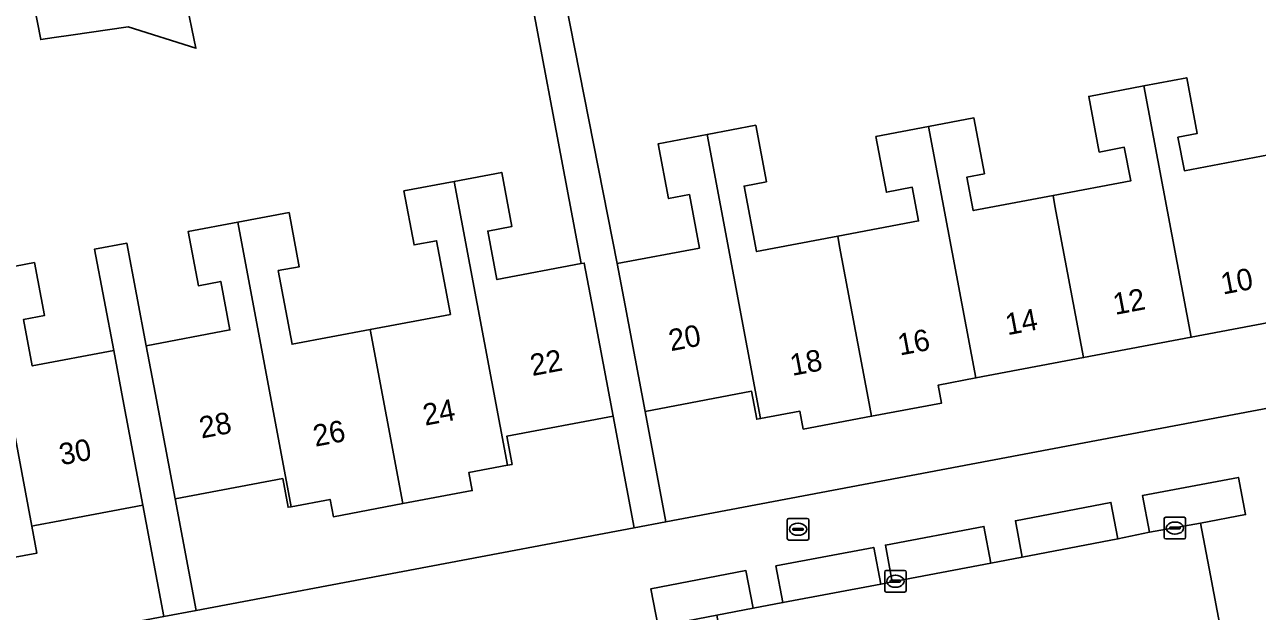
# Model space of a CAD drawing. Extents: x 158352 to 159489, y 383828 to 384603.
# Drawn here: x 158741.8 to 158799.1, y 384071.6 to 384098.8 of the extents above; entities that cross this region are included whole.
import ezdxf

# ---------------------------------------------------------------- set-up
doc = ezdxf.new("R2010")
doc.units = 0
for name, color, linetype in [('IMGEO_Brandkraan', 7, 'Continuous'), ('IMGEO_Erf', 7, 'Continuous'), ('IMGEO_Kolk', 7, 'Continuous'), ('IMGEO_Pand', 7, 'Continuous'), ('IMGEO_Pand_nummerreeks', 7, 'Continuous'), ('IMGEO_Parkeervlak_open', 7, 'Continuous'), ('IMGEO_Rijbaan_lokaal_open', 7, 'Continuous'), ('IMGEO_Voetpad_open', 7, 'Continuous')]:
    doc.layers.add(name, color=color, linetype=linetype)

msp = doc.modelspace()

# ---------------------------------------------------------------- linework, layer by layer
at = {"layer": 'IMGEO_Brandkraan'}
for p, q in [((158777.28, 384074.961), (158777.28, 384075.813)), ((158777.355, 384075.887), (158778.207, 384075.887)), ((158777.539, 384075.381), (158777.539, 384075.393)), ((158777.582, 384075.43), (158777.98, 384075.43)), ((158777.768, 384075.667), (158777.793, 384075.667)), ((158778.023, 384075.393), (158778.023, 384075.381)), ((158778.281, 384075.813), (158778.281, 384074.961)), ((158778.207, 384074.887), (158777.355, 384074.887)), ((158777.977, 384075.344), (158777.579, 384075.344)), ((158777.791, 384075.107), (158777.766, 384075.107))]:
    msp.add_line(p, q, dxfattribs=at)
for points in [[(158777.28, 384074.961), (158777.28, 384075.813)], [(158777.355, 384075.887), (158778.207, 384075.887)], [(158778.281, 384075.813), (158778.281, 384074.961)], [(158778.207, 384074.887), (158777.355, 384074.887)]]:
    msp.add_lwpolyline(points, dxfattribs=at)
for centre, radius, start, end in [((158777.357, 384075.811), 0.0765, 91.552, 178.448), ((158777.357, 384075.811), 0.0765, 91.552, 178.448), ((158777.579, 384075.39), 0.0403, 85.8775, 175.7526), ((158777.576, 384075.38), 0.0366, 178.938, 274.7102), ((158777.98, 384075.387), 0.043, 264.8664, 352.4533), ((158777.984, 384075.392), 0.0386, 1.7309, 96.639), ((158778.205, 384075.811), 0.0765, 1.552, 88.448), ((158778.205, 384075.811), 0.0765, 1.552, 88.448), ((158777.357, 384074.963), 0.0765, 181.552, 268.448), ((158777.357, 384074.963), 0.0765, 181.552, 268.448), ((158778.205, 384074.963), 0.0765, 271.552, 358.448), ((158778.205, 384074.963), 0.0765, 271.552, 358.448)]:
    msp.add_arc(centre, radius, start, end, dxfattribs=at)
for centre, major_axis, ratio, start_param, end_param in [((158777.767, 384075.387), (-0.387, 0.002), 0.722429, 4.712389, 7.853982), ((158777.792, 384075.387), (-0.39, 0.002), 0.717154, 1.570796, 4.712389)]:
    msp.add_ellipse(centre, major_axis=major_axis, ratio=ratio, start_param=start_param, end_param=end_param, dxfattribs=at)
at = {"layer": 'IMGEO_Erf'}
for points in [[(158739.964, 384087.32), (158742.296, 384087.762), (158742.761, 384085.308), (158741.787, 384085.123), (158742.196, 384082.969), (158745.979, 384083.688), (158745.087, 384088.381), (158746.594, 384088.665), (158747.493, 384083.903), (158751.382, 384084.637), (158750.957, 384086.888), (158749.913, 384086.691), (158749.439, 384089.202), (158751.744, 384089.637), (158754.127, 384090.087), (158754.601, 384087.575), (158753.625, 384087.391), (158754.27, 384083.973), (158757.89, 384084.656), (158761.625, 384085.36), (158760.98, 384088.779), (158759.936, 384088.582), (158759.462, 384091.093), (158761.801, 384091.535), (158764.012, 384091.952), (158764.486, 384089.441), (158763.363, 384089.229), (158763.787, 384086.979), (158767.698, 384087.716), (158764.614, 384104.071)], [(158766.085, 384104.362), (158769.377, 384087.719), (158773.2, 384088.439), (158772.732, 384090.918), (158771.764, 384090.735), (158771.283, 384093.277), (158773.551, 384093.706), (158775.815, 384094.135), (158776.311, 384091.516), (158775.273, 384091.319), (158775.85, 384088.279), (158779.622, 384088.99), (158783.379, 384089.699), (158783.084, 384091.258), (158781.885, 384091.031), (158781.396, 384093.612), (158783.844, 384094.076), (158785.954, 384094.476), (158786.444, 384091.891), (158785.628, 384091.736), (158785.923, 384090.179), (158789.629, 384090.877), (158793.237, 384091.558), (158792.941, 384093.117), (158791.779, 384092.896), (158791.288, 384095.478), (158793.851, 384095.965), (158795.841, 384096.344), (158796.333, 384093.756), (158795.434, 384093.585), (158795.73, 384092.028), (158799.637, 384092.764)], [(158749.314, 384100.047), (158749.803, 384097.716), (158746.652, 384098.705), (158743.987, 384098.32), (158743.219, 384098.209), (158742.589, 384098.118), (158742.003, 384101.142)], [(158801.056, 384085.24), (158796.052, 384084.297), (158791.048, 384083.353), (158786.045, 384082.41), (158784.292, 384082.08), (158784.449, 384081.248), (158781.198, 384080.635), (158778.02, 384080.036), (158777.863, 384080.868), (158776.038, 384080.524), (158775.863, 384080.491), (158775.618, 384081.792), (158770.67, 384080.859), (158771.635, 384075.738), (158825.528, 384085.899)]]:
    msp.add_lwpolyline(points, dxfattribs=at)
for points in [[(158770.161, 384075.46), (158769.184, 384080.64), (158764.242, 384079.708), (158764.489, 384078.397), (158764.285, 384078.359), (158762.48, 384078.019), (158762.637, 384077.187), (158759.412, 384076.579), (158756.188, 384075.972), (158756.037, 384076.775), (158754.233, 384076.435), (158754.085, 384076.407), (158753.833, 384077.743), (158748.833, 384076.801), (158749.809, 384071.623)], [(158747.333, 384076.505), (158743.483, 384075.779), (158742.309, 384075.558), (158742.177, 384075.533), (158742.411, 384074.285), (158740.63, 384073.949), (158740.794, 384073.082), (158737.535, 384072.468), (158734.352, 384071.868), (158734.191, 384072.722), (158732.336, 384072.372), (158727.182, 384071.401), (158727.918, 384067.496), (158748.307, 384071.34)]]:
    msp.add_lwpolyline(points, close=True, dxfattribs=at)
at = {"layer": 'IMGEO_Kolk'}
for p, q in [((158794.865, 384075.944), (158795.717, 384075.944)), ((158794.79, 384075.018), (158794.79, 384075.87)), ((158795.049, 384075.438), (158795.049, 384075.45)), ((158795.487, 384075.401), (158795.089, 384075.401)), ((158795.092, 384075.487), (158795.49, 384075.487)), ((158795.278, 384075.724), (158795.303, 384075.724)), ((158795.533, 384075.45), (158795.533, 384075.438)), ((158795.791, 384075.87), (158795.791, 384075.018)), ((158795.717, 384074.944), (158794.865, 384074.944)), ((158795.301, 384075.164), (158795.276, 384075.164)), ((158781.805, 384072.549), (158781.805, 384073.401)), ((158781.88, 384073.475), (158782.732, 384073.475)), ((158782.293, 384073.255), (158782.318, 384073.255)), ((158782.806, 384073.401), (158782.806, 384072.549)), ((158782.064, 384072.969), (158782.064, 384072.981)), ((158782.502, 384072.932), (158782.104, 384072.932)), ((158782.107, 384073.018), (158782.505, 384073.018)), ((158782.316, 384072.695), (158782.291, 384072.695)), ((158782.548, 384072.981), (158782.548, 384072.969)), ((158782.732, 384072.475), (158781.88, 384072.475))]:
    msp.add_line(p, q, dxfattribs=at)
for points in [[(158794.865, 384075.944), (158795.717, 384075.944)], [(158794.79, 384075.018), (158794.79, 384075.87)], [(158795.791, 384075.87), (158795.791, 384075.018)], [(158795.717, 384074.944), (158794.865, 384074.944)], [(158781.805, 384072.549), (158781.805, 384073.401)], [(158781.88, 384073.475), (158782.732, 384073.475)], [(158782.806, 384073.401), (158782.806, 384072.549)], [(158782.732, 384072.475), (158781.88, 384072.475)]]:
    msp.add_lwpolyline(points, dxfattribs=at)
for centre, radius, start, end in [((158794.867, 384075.868), 0.0765, 91.552, 178.448), ((158794.867, 384075.868), 0.0765, 91.552, 178.448), ((158795.715, 384075.868), 0.0765, 1.552, 88.448), ((158795.715, 384075.868), 0.0765, 1.552, 88.448), ((158795.089, 384075.447), 0.0403, 85.8775, 175.7526), ((158795.086, 384075.437), 0.0366, 178.938, 274.7102), ((158795.49, 384075.444), 0.043, 264.8664, 352.4533), ((158795.494, 384075.449), 0.0386, 1.7309, 96.639), ((158794.867, 384075.02), 0.0765, 181.552, 268.448), ((158794.867, 384075.02), 0.0765, 181.552, 268.448), ((158795.715, 384075.02), 0.0765, 271.552, 358.448), ((158795.715, 384075.02), 0.0765, 271.552, 358.448), ((158781.882, 384073.399), 0.0765, 91.552, 178.448), ((158781.882, 384073.399), 0.0765, 91.552, 178.448), ((158782.73, 384073.399), 0.0765, 1.552, 88.448), ((158782.73, 384073.399), 0.0765, 1.552, 88.448), ((158781.882, 384072.551), 0.0765, 181.552, 268.448), ((158781.882, 384072.551), 0.0765, 181.552, 268.448), ((158782.104, 384072.978), 0.0403, 85.8775, 175.7526), ((158782.101, 384072.968), 0.0366, 178.938, 274.7102), ((158782.505, 384072.975), 0.043, 264.8664, 352.4533), ((158782.509, 384072.98), 0.0386, 1.7309, 96.639), ((158782.73, 384072.551), 0.0765, 271.552, 358.448), ((158782.73, 384072.551), 0.0765, 271.552, 358.448)]:
    msp.add_arc(centre, radius, start, end, dxfattribs=at)
for centre, major_axis, ratio, start_param, end_param in [((158795.277, 384075.444), (-0.387, 0.002), 0.722429, 4.712389, 7.853982), ((158795.302, 384075.444), (-0.39, 0.002), 0.717154, 1.570796, 4.712389), ((158782.292, 384072.975), (-0.387, 0.002), 0.722429, 4.712389, 7.853982), ((158782.317, 384072.975), (-0.39, 0.002), 0.717154, 1.570796, 4.712389)]:
    msp.add_ellipse(centre, major_axis=major_axis, ratio=ratio, start_param=start_param, end_param=end_param, dxfattribs=at)
at = {"layer": 'IMGEO_Pand'}
for points in [[(158748.819, 384102.406), (158746.706, 384102.014), (158743.404, 384101.402), (158742.003, 384101.142), (158742.589, 384098.118), (158743.219, 384098.209), (158743.987, 384098.32), (158746.652, 384098.705), (158749.803, 384097.716), (158749.314, 384100.047)], [(158799.637, 384092.764), (158795.73, 384092.028), (158795.434, 384093.585), (158796.333, 384093.756), (158795.841, 384096.344), (158793.851, 384095.965), (158796.052, 384084.297), (158801.056, 384085.24), (158799.727, 384092.287)], [(158793.851, 384095.965), (158791.288, 384095.478), (158791.779, 384092.896), (158792.941, 384093.117), (158793.237, 384091.558), (158789.629, 384090.877), (158789.719, 384090.399), (158791.048, 384083.353), (158796.052, 384084.297)], [(158789.629, 384090.877), (158785.923, 384090.179), (158785.628, 384091.736), (158786.444, 384091.891), (158785.954, 384094.476), (158783.844, 384094.076), (158786.045, 384082.41), (158791.048, 384083.353), (158789.719, 384090.399)], [(158773.551, 384093.706), (158771.283, 384093.277), (158771.764, 384090.735), (158772.732, 384090.918), (158773.2, 384088.439), (158769.377, 384087.719), (158769.744, 384085.773), (158770.67, 384080.859), (158775.618, 384081.792), (158775.863, 384080.491), (158776.038, 384080.524)], [(158779.622, 384088.99), (158775.85, 384088.279), (158775.273, 384091.319), (158776.311, 384091.516), (158775.815, 384094.135), (158773.551, 384093.706), (158776.038, 384080.524), (158777.863, 384080.868), (158778.02, 384080.036), (158781.198, 384080.635), (158781.041, 384081.467), (158779.712, 384088.513)], [(158783.844, 384094.076), (158781.396, 384093.612), (158781.885, 384091.031), (158783.084, 384091.258), (158783.379, 384089.699), (158779.622, 384088.99), (158779.712, 384088.513), (158781.041, 384081.467), (158781.198, 384080.635), (158784.449, 384081.248), (158784.292, 384082.08), (158786.045, 384082.41)], [(158757.89, 384084.656), (158759.412, 384076.579), (158762.637, 384077.187), (158762.48, 384078.019), (158764.285, 384078.359), (158761.801, 384091.535), (158759.462, 384091.093), (158759.936, 384088.582), (158760.98, 384088.779), (158761.625, 384085.36)], [(158768.257, 384085.554), (158767.844, 384087.744), (158767.698, 384087.716), (158763.787, 384086.979), (158763.363, 384089.229), (158764.486, 384089.441), (158764.012, 384091.952), (158761.801, 384091.535), (158764.285, 384078.359), (158764.489, 384078.397), (158764.242, 384079.708), (158769.184, 384080.64)], [(158757.89, 384084.656), (158754.27, 384083.973), (158753.625, 384087.391), (158754.601, 384087.575), (158754.127, 384090.087), (158751.744, 384089.637), (158754.233, 384076.435), (158756.037, 384076.775), (158756.188, 384075.972), (158759.412, 384076.579)], [(158754.233, 384076.435), (158751.744, 384089.637), (158749.439, 384089.202), (158749.913, 384086.691), (158750.957, 384086.888), (158751.382, 384084.637), (158747.493, 384083.903), (158747.906, 384081.715), (158748.833, 384076.801), (158753.833, 384077.743), (158754.085, 384076.407)], [(158745.979, 384083.688), (158742.196, 384082.969), (158741.787, 384085.123), (158742.761, 384085.308), (158742.296, 384087.762), (158739.964, 384087.32), (158742.177, 384075.533), (158742.309, 384075.558), (158743.483, 384075.779), (158747.333, 384076.505), (158746.407, 384081.419)], [(158739.964, 384087.32), (158737.717, 384086.894), (158738.178, 384084.463), (158739.301, 384084.676), (158739.91, 384081.456), (158735.987, 384080.713), (158737.535, 384072.468), (158740.794, 384073.082), (158740.63, 384073.949), (158742.411, 384074.285), (158742.177, 384075.533)]]:
    msp.add_lwpolyline(points, close=True, dxfattribs=at)
at = {"layer": 'IMGEO_Parkeervlak_open'}
for points in [[(158794.108, 384075.252), (158796.479, 384075.67), (158798.574, 384076.069), (158798.246, 384077.798), (158793.785, 384076.95)], [(158788.201, 384074.097), (158792.642, 384074.941), (158792.321, 384076.631), (158787.88, 384075.786)], [(158782.161, 384072.948), (158786.738, 384073.819), (158786.414, 384075.523), (158781.837, 384074.653)], [(158777.077, 384071.982), (158781.621, 384072.846), (158781.297, 384074.549), (158776.753, 384073.685)], [(158775.689, 384071.732), (158775.359, 384073.468), (158770.945, 384072.629), (158771.279, 384070.877), (158774.001, 384071.394)]]:
    msp.add_lwpolyline(points, close=True, dxfattribs=at)
at = {"layer": 'IMGEO_Rijbaan_lokaal_open'}
msp.add_lwpolyline([(158774.903, 384066.526), (158778.151, 384067.134), (158779.617, 384067.419), (158784.05, 384068.259), (158785.56, 384068.545), (158790.008, 384069.388), (158791.518, 384069.674), (158795.932, 384070.51), (158797.406, 384070.789), (158796.941, 384073.236), (158796.479, 384075.67), (158794.108, 384075.252), (158792.642, 384074.941), (158788.201, 384074.097), (158786.738, 384073.819), (158782.161, 384072.948), (158781.621, 384072.846), (158777.077, 384071.982), (158775.689, 384071.732), (158774.001, 384071.394), (158774.431, 384069.073)], close=True, dxfattribs=at)
at = {"layer": 'IMGEO_Voetpad_open'}
for points in [[(158764.614, 384104.071), (158767.698, 384087.716), (158767.844, 384087.744), (158768.257, 384085.554), (158769.184, 384080.64), (158770.161, 384075.46), (158771.635, 384075.738), (158770.67, 384080.859), (158769.744, 384085.773), (158769.377, 384087.719), (158766.085, 384104.362)], [(158831.166, 384087.033), (158826.911, 384086.231), (158825.528, 384085.899), (158771.635, 384075.738), (158770.161, 384075.46), (158749.809, 384071.623), (158748.307, 384071.34), (158727.918, 384067.496), (158726.538, 384067.236), (158696.067, 384061.491), (158694.645, 384061.222), (158672.362, 384057.021), (158674.34, 384054.518), (158690.873, 384057.524)], [(158771.279, 384070.877), (158770.945, 384072.629), (158775.359, 384073.468), (158775.689, 384071.732), (158777.077, 384071.982), (158776.753, 384073.685), (158781.297, 384074.549), (158781.621, 384072.846), (158782.161, 384072.948), (158781.837, 384074.653), (158786.414, 384075.523), (158786.738, 384073.819), (158788.201, 384074.097), (158787.88, 384075.786), (158792.321, 384076.631), (158792.642, 384074.941), (158794.108, 384075.252), (158793.785, 384076.95), (158798.246, 384077.798), (158798.574, 384076.069), (158796.479, 384075.67), (158796.941, 384073.236), (158797.406, 384070.789)]]:
    msp.add_lwpolyline(points, dxfattribs=at)
msp.add_lwpolyline([(158749.809, 384071.623), (158748.833, 384076.801), (158747.906, 384081.715), (158747.493, 384083.903), (158746.594, 384088.665), (158745.087, 384088.381), (158745.979, 384083.688), (158746.407, 384081.419), (158747.333, 384076.505), (158748.307, 384071.34)], close=True, dxfattribs=at)

# ---------------------------------------------------------------- texts
at = {"layer": 'IMGEO_Pand_nummerreeks'}
for s, rotation, p in [('10', 10.6799, (158797.524, 384086.277)), ('12', 10.6799, (158792.515, 384085.333)), ('14', 10.6799, (158787.514, 384084.39)), ('20', 10.6784, (158771.868, 384083.649)), ('16', 10.6799, (158782.511, 384083.447)), ('22', 10.6799, (158765.432, 384082.496)), ('18', 10.6799, (158777.51, 384082.503)), ('24', 10.8318, (158760.449, 384080.191)), ('28', 10.6695, (158750.057, 384079.596)), ('26', 10.8318, (158755.349, 384079.215)), ('30', 10.6742, (158743.546, 384078.354))]:
    msp.add_text(s, height=1, rotation=rotation, dxfattribs=at).set_placement(p)

doc.saveas('drawing.dxf')
